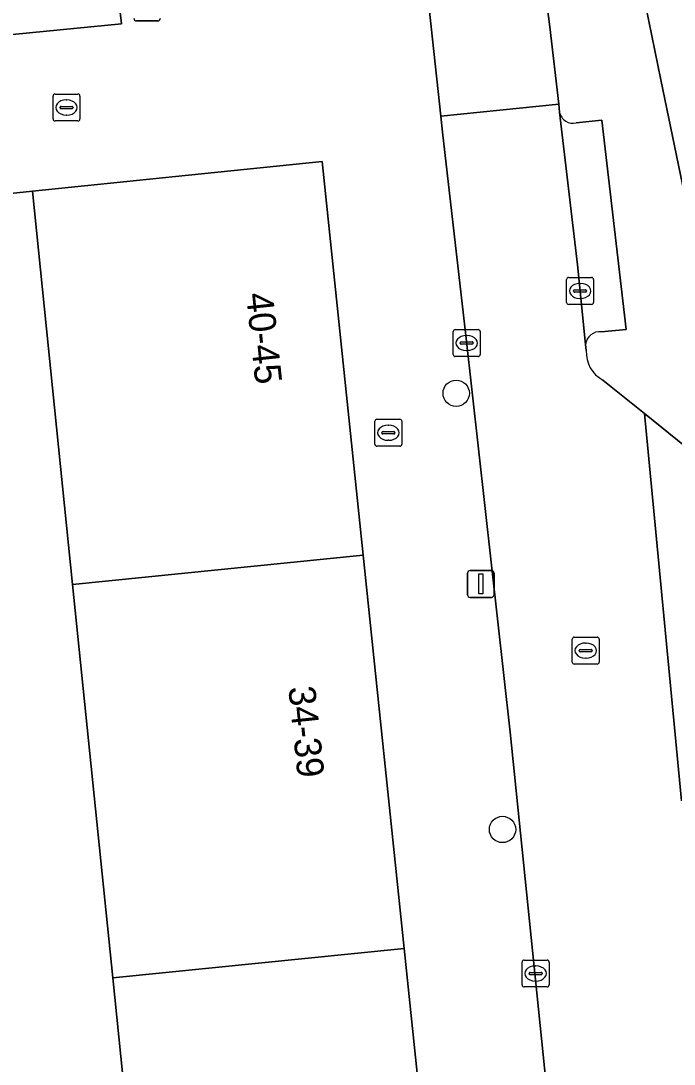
# Model space of a CAD drawing. Extents: x 162250 to 162661, y 380743 to 381606.
# Drawn here: x 162535.39 to 162559.67, y 380821.86 to 380860.65 of the extents above; entities that cross this region are included whole.
import ezdxf

# ---------------------------------------------------------------- set-up
doc = ezdxf.new("R2010")
doc.units = 0
for name, color, linetype in [('IMGEO_Boom', 7, 'Continuous'), ('IMGEO_Brandkraan', 7, 'Continuous'), ('IMGEO_Erf', 7, 'Continuous'), ('IMGEO_Kolk', 7, 'Continuous'), ('IMGEO_Lichtmast', 7, 'Continuous'), ('IMGEO_Pand', 7, 'Continuous'), ('IMGEO_Pand_nummerreeks', 7, 'Continuous'), ('IMGEO_Parkeervlak_open', 7, 'Continuous'), ('IMGEO_Rijbaan_lokaal_open', 7, 'Continuous'), ('IMGEO_Rioolput', 7, 'Continuous'), ('IMGEO_Voetpad_open', 7, 'Continuous')]:
    doc.layers.add(name, color=color, linetype=linetype)

msp = doc.modelspace()

# ---------------------------------------------------------------- linework, layer by layer
at = {"layer": 'IMGEO_Boom'}
for centre in [(162551.572, 380846.8), (162553.294, 380830.584)]:
    msp.add_circle(centre, 0.489, dxfattribs=at)
at = {"layer": 'IMGEO_Brandkraan'}
for p, q in [((162548.551, 380844.906), (162548.551, 380845.758)), ((162548.626, 380845.832), (162549.478, 380845.832)), ((162549.552, 380845.758), (162549.552, 380844.906)), ((162548.81, 380845.326), (162548.81, 380845.338)), ((162548.853, 380845.375), (162549.251, 380845.375)), ((162549.039, 380845.612), (162549.064, 380845.612)), ((162549.294, 380845.338), (162549.294, 380845.326)), ((162549.248, 380845.289), (162548.85, 380845.289)), ((162549.062, 380845.052), (162549.037, 380845.052)), ((162549.478, 380844.832), (162548.626, 380844.832))]:
    msp.add_line(p, q, dxfattribs=at)
for points in [[(162548.551, 380844.906), (162548.551, 380845.758)], [(162548.626, 380845.832), (162549.478, 380845.832)], [(162549.552, 380845.758), (162549.552, 380844.906)], [(162549.478, 380844.832), (162548.626, 380844.832)]]:
    msp.add_lwpolyline(points, dxfattribs=at)
for centre, radius, start, end in [((162548.628, 380845.756), 0.0765, 91.552, 178.448), ((162548.628, 380845.756), 0.0765, 91.552, 178.448), ((162549.476, 380845.756), 0.0765, 1.552, 88.448), ((162549.476, 380845.756), 0.0765, 1.552, 88.448), ((162548.85, 380845.335), 0.0403, 85.8775, 175.7526), ((162548.847, 380845.325), 0.0366, 178.938, 274.7102), ((162549.251, 380845.332), 0.043, 264.8664, 352.4533), ((162549.255, 380845.337), 0.0386, 1.7309, 96.639), ((162548.628, 380844.908), 0.0765, 181.552, 268.448), ((162548.628, 380844.908), 0.0765, 181.552, 268.448), ((162549.476, 380844.908), 0.0765, 271.552, 358.448), ((162549.476, 380844.908), 0.0765, 271.552, 358.448)]:
    msp.add_arc(centre, radius, start, end, dxfattribs=at)
for centre, major_axis, ratio, start_param, end_param in [((162549.038, 380845.332), (-0.387, 0.002), 0.722429, 4.712389, 7.853982), ((162549.063, 380845.332), (-0.39, 0.002), 0.717154, 1.570796, 4.712389)]:
    msp.add_ellipse(centre, major_axis=major_axis, ratio=ratio, start_param=start_param, end_param=end_param, dxfattribs=at)
at = {"layer": 'IMGEO_Erf'}
for points in [[(162523.341, 380862.687), (162523.79, 380859.034), (162539.128, 380860.542), (162539.001, 380861.626)], [(162540.295, 380810.439), (162538.803, 380825.063), (162537.312, 380839.687), (162535.821, 380854.312), (162527.021, 380853.383)]]:
    msp.add_lwpolyline(points, dxfattribs=at)
at = {"layer": 'IMGEO_Kolk'}
for p, q in [((162536.584, 380856.999), (162536.584, 380857.851)), ((162536.659, 380857.925), (162537.511, 380857.925)), ((162537.585, 380857.851), (162537.585, 380856.999)), ((162536.843, 380857.419), (162536.843, 380857.431)), ((162537.281, 380857.382), (162536.883, 380857.382)), ((162536.886, 380857.468), (162537.284, 380857.468)), ((162537.072, 380857.705), (162537.097, 380857.705)), ((162537.327, 380857.431), (162537.327, 380857.419)), ((162537.095, 380857.145), (162537.07, 380857.145)), ((162537.511, 380856.925), (162536.659, 380856.925)), ((162555.678, 380850.179), (162555.678, 380851.031)), ((162555.753, 380851.105), (162556.605, 380851.105)), ((162556.166, 380850.885), (162556.191, 380850.885)), ((162556.679, 380851.031), (162556.679, 380850.179)), ((162555.937, 380850.599), (162555.937, 380850.611)), ((162556.375, 380850.562), (162555.977, 380850.562)), ((162555.98, 380850.648), (162556.378, 380850.648)), ((162556.421, 380850.611), (162556.421, 380850.599)), ((162556.605, 380850.105), (162555.753, 380850.105)), ((162556.189, 380850.325), (162556.164, 380850.325)), ((162551.463, 380848.242), (162551.463, 380849.094)), ((162551.538, 380849.168), (162552.39, 380849.168)), ((162551.951, 380848.948), (162551.976, 380848.948)), ((162552.464, 380849.094), (162552.464, 380848.242)), ((162551.722, 380848.662), (162551.722, 380848.674)), ((162552.16, 380848.625), (162551.762, 380848.625)), ((162551.765, 380848.711), (162552.163, 380848.711)), ((162552.206, 380848.674), (162552.206, 380848.662)), ((162552.39, 380848.168), (162551.538, 380848.168)), ((162551.974, 380848.388), (162551.949, 380848.388)), ((162554.023, 380824.802), (162554.023, 380825.654)), ((162554.098, 380825.728), (162554.95, 380825.728)), ((162555.024, 380825.654), (162555.024, 380824.802)), ((162554.282, 380825.222), (162554.282, 380825.234)), ((162554.72, 380825.185), (162554.322, 380825.185)), ((162554.325, 380825.271), (162554.723, 380825.271)), ((162554.511, 380825.508), (162554.536, 380825.508)), ((162554.766, 380825.234), (162554.766, 380825.222)), ((162554.534, 380824.948), (162554.509, 380824.948)), ((162554.95, 380824.728), (162554.098, 380824.728))]:
    msp.add_line(p, q, dxfattribs=at)
for points in [[(162536.584, 380856.999), (162536.584, 380857.851)], [(162536.659, 380857.925), (162537.511, 380857.925)], [(162537.585, 380857.851), (162537.585, 380856.999)], [(162537.511, 380856.925), (162536.659, 380856.925)], [(162555.678, 380850.179), (162555.678, 380851.031)], [(162555.753, 380851.105), (162556.605, 380851.105)], [(162556.679, 380851.031), (162556.679, 380850.179)], [(162556.605, 380850.105), (162555.753, 380850.105)], [(162551.463, 380848.242), (162551.463, 380849.094)], [(162551.538, 380849.168), (162552.39, 380849.168)], [(162552.464, 380849.094), (162552.464, 380848.242)], [(162552.39, 380848.168), (162551.538, 380848.168)], [(162554.023, 380824.802), (162554.023, 380825.654)], [(162554.098, 380825.728), (162554.95, 380825.728)], [(162555.024, 380825.654), (162555.024, 380824.802)], [(162554.95, 380824.728), (162554.098, 380824.728)]]:
    msp.add_lwpolyline(points, dxfattribs=at)
for centre, radius, start, end in [((162536.661, 380857.849), 0.0765, 91.552, 178.448), ((162536.661, 380857.849), 0.0765, 91.552, 178.448), ((162537.509, 380857.849), 0.0765, 1.552, 88.448), ((162537.509, 380857.849), 0.0765, 1.552, 88.448), ((162536.883, 380857.428), 0.0403, 85.8775, 175.7526), ((162536.88, 380857.418), 0.0366, 178.938, 274.7102), ((162537.284, 380857.425), 0.043, 264.8664, 352.4533), ((162537.288, 380857.43), 0.0386, 1.7309, 96.639), ((162536.661, 380857.001), 0.0765, 181.552, 268.448), ((162536.661, 380857.001), 0.0765, 181.552, 268.448), ((162537.509, 380857.001), 0.0765, 271.552, 358.448), ((162537.509, 380857.001), 0.0765, 271.552, 358.448), ((162555.755, 380851.029), 0.0765, 91.552, 178.448), ((162555.755, 380851.029), 0.0765, 91.552, 178.448), ((162556.603, 380851.029), 0.0765, 1.552, 88.448), ((162556.603, 380851.029), 0.0765, 1.552, 88.448), ((162555.977, 380850.608), 0.0403, 85.8775, 175.7526), ((162555.974, 380850.598), 0.0366, 178.938, 274.7102), ((162556.378, 380850.605), 0.043, 264.8664, 352.4533), ((162556.382, 380850.61), 0.0386, 1.7309, 96.639), ((162555.755, 380850.181), 0.0765, 181.552, 268.448), ((162555.755, 380850.181), 0.0765, 181.552, 268.448), ((162556.603, 380850.181), 0.0765, 271.552, 358.448), ((162556.603, 380850.181), 0.0765, 271.552, 358.448), ((162551.54, 380849.092), 0.0765, 91.552, 178.448), ((162551.54, 380849.092), 0.0765, 91.552, 178.448), ((162552.388, 380849.092), 0.0765, 1.552, 88.448), ((162552.388, 380849.092), 0.0765, 1.552, 88.448), ((162551.762, 380848.671), 0.0403, 85.8775, 175.7526), ((162551.759, 380848.661), 0.0366, 178.938, 274.7102), ((162552.163, 380848.668), 0.043, 264.8664, 352.4533), ((162552.167, 380848.673), 0.0386, 1.7309, 96.639), ((162551.54, 380848.244), 0.0765, 181.552, 268.448), ((162551.54, 380848.244), 0.0765, 181.552, 268.448), ((162552.388, 380848.244), 0.0765, 271.552, 358.448), ((162552.388, 380848.244), 0.0765, 271.552, 358.448), ((162554.1, 380825.652), 0.0765, 91.552, 178.448), ((162554.1, 380825.652), 0.0765, 91.552, 178.448), ((162554.948, 380825.652), 0.0765, 1.552, 88.448), ((162554.948, 380825.652), 0.0765, 1.552, 88.448), ((162554.322, 380825.231), 0.0403, 85.8775, 175.7526), ((162554.319, 380825.221), 0.0366, 178.938, 274.7102), ((162554.723, 380825.228), 0.043, 264.8664, 352.4533), ((162554.727, 380825.233), 0.0386, 1.7309, 96.639), ((162554.1, 380824.804), 0.0765, 181.552, 268.448), ((162554.1, 380824.804), 0.0765, 181.552, 268.448), ((162554.948, 380824.804), 0.0765, 271.552, 358.448), ((162554.948, 380824.804), 0.0765, 271.552, 358.448)]:
    msp.add_arc(centre, radius, start, end, dxfattribs=at)
for centre, major_axis, ratio, start_param, end_param in [((162537.071, 380857.425), (-0.387, 0.002), 0.722429, 4.712389, 7.853982), ((162537.096, 380857.425), (-0.39, 0.002), 0.717154, 1.570796, 4.712389), ((162556.165, 380850.605), (-0.387, 0.002), 0.722429, 4.712389, 7.853982), ((162556.19, 380850.605), (-0.39, 0.002), 0.717154, 1.570796, 4.712389), ((162551.95, 380848.668), (-0.387, 0.002), 0.722429, 4.712389, 7.853982), ((162551.975, 380848.668), (-0.39, 0.002), 0.717154, 1.570796, 4.712389), ((162554.51, 380825.228), (-0.387, 0.002), 0.722429, 4.712389, 7.853982), ((162554.535, 380825.228), (-0.39, 0.002), 0.717154, 1.570796, 4.712389)]:
    msp.add_ellipse(centre, major_axis=major_axis, ratio=ratio, start_param=start_param, end_param=end_param, dxfattribs=at)
at = {"layer": 'IMGEO_Lichtmast'}
for p, q in [((162540.477, 380860.646), (162539.687, 380860.646)), ((162539.687, 380860.646), (162540.477, 380860.646)), ((162551.991, 380839.313), (162551.991, 380840.113)), ((162551.991, 380840.113), (162551.991, 380839.313)), ((162552.091, 380840.213), (162552.881, 380840.213)), ((162552.881, 380840.213), (162552.091, 380840.213)), ((162552.981, 380840.113), (162552.981, 380839.313)), ((162552.981, 380839.313), (162552.981, 380840.113)), ((162552.881, 380839.213), (162552.091, 380839.213)), ((162552.091, 380839.213), (162552.881, 380839.213))]:
    msp.add_line(p, q, dxfattribs=at)
msp.add_lwpolyline([(162552.411, 380840.088), (162552.561, 380840.088), (162552.561, 380839.338), (162552.411, 380839.338), (162552.411, 380840.088)], dxfattribs=at)
for centre, start, end in [((162539.687, 380860.746), 180, 270), ((162539.687, 380860.746), 180, 270), ((162540.477, 380860.746), 270, 0), ((162540.477, 380860.746), 270, 0), ((162552.091, 380840.113), 90, 180), ((162552.091, 380840.113), 90, 180), ((162552.881, 380840.113), 0, 90), ((162552.881, 380840.113), 360, 90), ((162552.091, 380839.313), 180, 270), ((162552.091, 380839.313), 180, 270), ((162552.881, 380839.313), 270, 0), ((162552.881, 380839.313), 270, 0)]:
    msp.add_arc(centre, 0.1, start, end, dxfattribs=at)
at = {"layer": 'IMGEO_Pand'}
for points in [[(162575.34, 380853.499), (162573.181, 380863.972), (162559.187, 380861.15), (162559.157, 380861.297), (162558.618, 380861.185), (162559.181, 380858.458), (162560.85, 380850.377), (162561.385, 380850.49), (162561.354, 380850.637)], [(162537.312, 380839.687), (162548.112, 380840.779), (162546.588, 380855.422), (162541.615, 380854.91), (162535.821, 380854.312)], [(162537.312, 380839.687), (162538.803, 380825.063), (162549.634, 380826.158), (162548.112, 380840.779)], [(162551.156, 380811.537), (162549.634, 380826.158), (162538.803, 380825.063), (162540.295, 380810.439)]]:
    msp.add_lwpolyline(points, close=True, dxfattribs=at)
at = {"layer": 'IMGEO_Parkeervlak_open'}
for points in [[(162555.417, 380857.25), (162556.077, 380851.576), (162556.384, 380848.613)], [(162556.96, 380849.083), (162557.887, 380849.173), (162556.988, 380856.956), (162556.036, 380856.853)]]:
    msp.add_lwpolyline(points, dxfattribs=at)
for centre, radius, start, end in [((162555.918, 380857.35), 0.511, 191.2634, 283.3879), ((162556.895, 380848.575), 0.512, 82.654, 175.7729)]:
    msp.add_arc(centre, radius, start, end, dxfattribs=at)
at = {"layer": 'IMGEO_Rijbaan_lokaal_open'}
msp.add_lwpolyline([(162555.049, 380860.422), (162554.536, 380864.471), (162550.24, 380863.608), (162550.327, 380863.305), (162550.999, 380857.103), (162555.382, 380857.554)], close=True, dxfattribs=at)
for points in [[(162556.408, 380848.385), (162556.384, 380848.613), (162556.077, 380851.576), (162555.417, 380857.25), (162555.382, 380857.554), (162550.999, 380857.103), (162551.063, 380856.512), (162551.932, 380848.95), (162553.575, 380834.204), (162555.189, 380818.45), (162558.777, 380782.848), (162559.034, 380780.302), (162559.621, 380775.057), (162559.501, 380773.592)], [(162559.948, 380831.646), (162558.575, 380846.045), (162557.025, 380847.294)], [(162561.79, 380843.573), (162560.125, 380844.797), (162558.575, 380846.045), (162559.948, 380831.646)]]:
    msp.add_lwpolyline(points, dxfattribs=at)
msp.add_arc((162557.557, 380848.315), 1.151, 176.4923, 242.4871, dxfattribs=at)
at = {"layer": 'IMGEO_Rioolput'}
for p, q in [((162555.887, 380836.808), (162555.887, 380837.66)), ((162555.962, 380837.734), (162556.814, 380837.734)), ((162556.888, 380837.66), (162556.888, 380836.808)), ((162556.146, 380837.228), (162556.146, 380837.24)), ((162556.584, 380837.191), (162556.186, 380837.191)), ((162556.189, 380837.277), (162556.587, 380837.277)), ((162556.375, 380837.514), (162556.4, 380837.514)), ((162556.63, 380837.24), (162556.63, 380837.228)), ((162556.398, 380836.954), (162556.373, 380836.954)), ((162556.814, 380836.734), (162555.962, 380836.734))]:
    msp.add_line(p, q, dxfattribs=at)
for points in [[(162555.887, 380836.808), (162555.887, 380837.66)], [(162555.962, 380837.734), (162556.814, 380837.734)], [(162556.888, 380837.66), (162556.888, 380836.808)], [(162556.814, 380836.734), (162555.962, 380836.734)]]:
    msp.add_lwpolyline(points, dxfattribs=at)
for centre, radius, start, end in [((162555.964, 380837.658), 0.0765, 91.552, 178.448), ((162555.964, 380837.658), 0.0765, 91.552, 178.448), ((162556.812, 380837.658), 0.0765, 1.552, 88.448), ((162556.812, 380837.658), 0.0765, 1.552, 88.448), ((162556.186, 380837.237), 0.0403, 85.8775, 175.7526), ((162556.183, 380837.227), 0.0366, 178.938, 274.7102), ((162556.587, 380837.234), 0.043, 264.8664, 352.4533), ((162556.591, 380837.239), 0.0386, 1.7309, 96.639), ((162555.964, 380836.81), 0.0765, 181.552, 268.448), ((162555.964, 380836.81), 0.0765, 181.552, 268.448), ((162556.812, 380836.81), 0.0765, 271.552, 358.448), ((162556.812, 380836.81), 0.0765, 271.552, 358.448)]:
    msp.add_arc(centre, radius, start, end, dxfattribs=at)
for centre, major_axis, ratio, start_param, end_param in [((162556.374, 380837.234), (-0.387, 0.002), 0.722429, 4.712389, 7.853982), ((162556.399, 380837.234), (-0.39, 0.002), 0.717154, 1.570796, 4.712389)]:
    msp.add_ellipse(centre, major_axis=major_axis, ratio=ratio, start_param=start_param, end_param=end_param, dxfattribs=at)
at = {"layer": 'IMGEO_Voetpad_open'}
for points in [[(162562.236, 380843.394), (162560.85, 380850.377), (162559.181, 380858.458), (162558.618, 380861.185), (162556.676, 380870.848), (162556.153, 380873.45), (162542.843, 380939.68)], [(162539.795, 380900.36), (162540.416, 380896.616), (162547.18, 380863.294), (162546.206, 380863.09), (162545.78, 380863.003), (162539.252, 380861.677), (162539.001, 380861.626), (162539.128, 380860.542), (162523.79, 380859.034), (162524.418, 380853.206), (162527.021, 380853.383), (162535.821, 380854.312), (162541.615, 380854.91), (162546.588, 380855.422), (162548.112, 380840.779), (162549.634, 380826.158), (162551.156, 380811.537), (162552.678, 380796.916), (162554.2, 380782.295), (162558.777, 380782.848), (162555.189, 380818.45), (162553.575, 380834.204), (162551.932, 380848.95)], [(162554.515, 380864.575), (162554.536, 380864.471), (162555.049, 380860.422), (162555.382, 380857.554), (162555.417, 380857.25)], [(162551.932, 380848.95), (162551.063, 380856.512), (162550.999, 380857.103), (162550.327, 380863.305), (162550.24, 380863.608), (162550.19, 380863.858)], [(162556.036, 380856.853), (162556.988, 380856.956), (162557.887, 380849.173), (162556.96, 380849.083)], [(162556.384, 380848.613), (162556.408, 380848.385)], [(162557.025, 380847.294), (162558.575, 380846.045), (162560.125, 380844.797), (162561.79, 380843.573)]]:
    msp.add_lwpolyline(points, dxfattribs=at)
for centre, radius, start, end in [((162555.918, 380857.35), 0.511, 191.2634, 283.3879), ((162556.895, 380848.575), 0.512, 82.654, 175.7729), ((162557.557, 380848.315), 1.151, 176.4923, 242.4871)]:
    msp.add_arc(centre, radius, start, end, dxfattribs=at)

# ---------------------------------------------------------------- texts
at = {"layer": 'IMGEO_Pand_nummerreeks'}
for s, rotation, p in [('40-45', 275.9645, (162543.757, 380850.5)), ('34-39', 276, (162545.327, 380835.868))]:
    msp.add_text(s, height=1, rotation=rotation, dxfattribs=at).set_placement(p)

doc.saveas('drawing.dxf')
